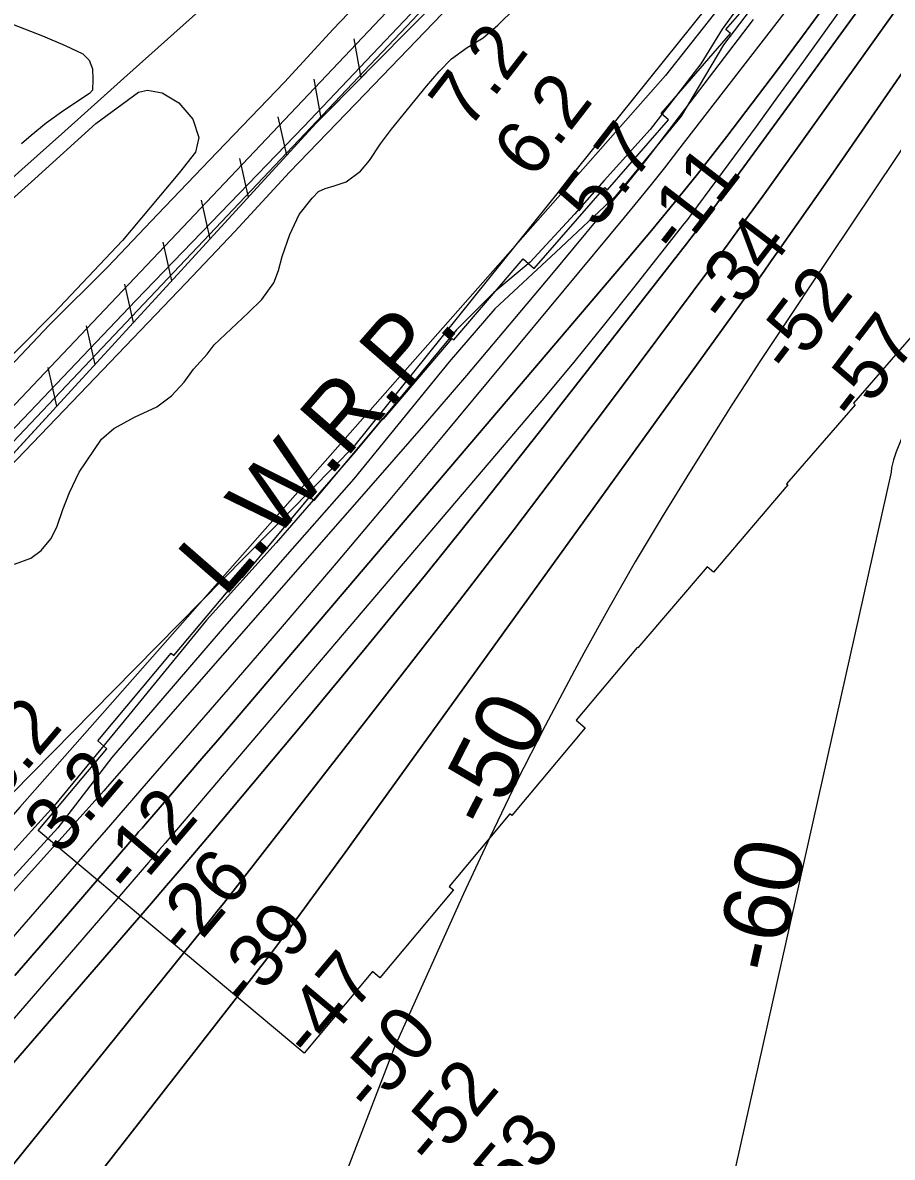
# Model space of a CAD drawing. Extents: x 3683613 to 3738215, y 469626 to 495384.
# Drawn here: x 3706802 to 3707875, y 490870 to 492270 of the extents above; entities that cross this region are included whole.
import ezdxf

# ---------------------------------------------------------------- set-up
doc = ezdxf.new("R2010")
doc.units = 0
for name, color, linetype in [('V-FLOD-BASE', 7, 'Continuous'), ('V-LEVE-TOET', 7, 'Continuous'), ('V-RAIL-TRAK', 7, 'Continuous'), ('V-RIVR-EDGE', 7, 'Continuous'), ('V-RIVR-RANG', 7, 'Continuous'), ('V-RRAP-FSHR', 7, 'Continuous'), ('V-RRAP-RVMT', 7, 'Continuous'), ('V-SITE-VEGE', 7, 'Continuous'), ('V-SURV-LINE', 7, 'Continuous'), ('V-TOPO-DPTH', 7, 'Continuous'), ('V-TOPO-MAJR', 7, 'Continuous'), ('V-TOPO-MAJR-IDEN', 7, 'Continuous'), ('V-TOPO-MINR', 7, 'Continuous'), ('V-TOPO-MINR-IDEN', 7, 'Continuous'), ('V-TOPO-WATR', 7, 'Continuous'), ('V-TOPO-WATR-IDEN', 7, 'Continuous')]:
    doc.layers.add(name, color=color, linetype=linetype)

msp = doc.modelspace()

# ---------------------------------------------------------------- linework, layer by layer
at = {"layer": 'V-FLOD-BASE'}
msp.add_lwpolyline([(3708286.2, 493462), (3708243.2, 493382.4), (3708188, 493281.4), (3708172.1, 493254.6), (3708164.2, 493241.5), (3708154.7, 493230.5), (3708077.6, 493141.8), (3707945.4, 492992.9), (3707825.4, 492856.5), (3707689.1, 492711.9), (3707566.1, 492582.5), (3707434.1, 492444.4), (3707287.9, 492288.3), (3707149.1, 492141.8), (3707057.6, 492047.2), (3706941.7, 491927.4), (3706802.6, 491781.2), (3706658, 491630.1), (3706515.8, 491479), (3706381.8, 491339.7), (3706297.7, 491246.6), (3706239.4, 491176.2)], dxfattribs=at)
at = {"layer": 'V-LEVE-TOET'}
for points in [[(3706235.9, 491264.5), (3706267.4, 491302.3), (3706324, 491366.1), (3706400.2, 491442.8), (3706498.7, 491541.5), (3706582.1, 491630.8), (3706670.5, 491724), (3706771.9, 491830.4), (3706834.7, 491896.8), (3706907.4, 491968.9), (3706968.7, 492033.4), (3707042.1, 492110.4), (3707125.4, 492196.7), (3707185.2, 492261.9), (3707268.9, 492349.7)], [(3707329.9, 492291.5), (3707224.6, 492182.4), (3707131.5, 492085.5), (3707063.9, 492012.6), (3707003.4, 491948.5), (3706882, 491821.8), (3706765.7, 491700.9), (3706632.1, 491561.2), (3706493, 491416.3), (3706361.4, 491279.3), (3706307.5, 491219), (3706261.8, 491158.1), (3706184.9, 491057.9)]]:
    msp.add_lwpolyline(points, dxfattribs=at)
at = {"layer": 'V-RAIL-TRAK'}
msp.add_lwpolyline([(3706238.6, 491571.7), (3706292.3, 491623.1), (3706346.2, 491674.5), (3706405.8, 491729.1), (3706465.2, 491783.8), (3706524.5, 491838.8), (3706581.3, 491890.5), (3706638.3, 491942.2), (3706695.2, 491993.8), (3706748.1, 492041.4), (3706801.2, 492088.8), (3706854.4, 492136.1), (3706927.2, 492201.6), (3707000.1, 492267.1), (3707073.1, 492332.3)], dxfattribs=at)
at = {"layer": 'V-RIVR-EDGE'}
msp.add_lwpolyline([(3707740.7, 492340), (3707666.7, 492242.9), (3707614.8, 492154.8), (3707533.5, 492055.9), (3707460.1, 491987.1), (3707384.9, 491917), (3707328.3, 491851.7), (3707210.9, 491707.3), (3707128.4, 491613.9), (3707048.3, 491521.6), (3706912.3, 491363.5), (3706845.4, 491276.6), (3706772, 491196.4), (3706735.3, 491170.6), (3706696.9, 491169.5), (3706676.5, 491176.2), (3706656.7, 491169.6), (3706632.6, 491143.3), (3706580.2, 491072), (3706508.5, 490992.9), (3706446.5, 490918.6), (3706379.7, 490843.1), (3706301.4, 490759.3), (3706158.2, 490590.3)], dxfattribs=at)
at = {"layer": 'V-RRAP-FSHR'}
for p, q in [((3707219.7, 492202), (3707211, 492250)), ((3707170.5, 492152.2), (3707161.8, 492200.2)), ((3707128, 492106.4), (3707117.5, 492154.1)), ((3707080.7, 492054.8), (3707070.2, 492102.5)), ((3707033.4, 492003.2), (3707022.9, 492050.9)), ((3706986.1, 491951.6), (3706975.6, 491999.2)), ((3706938.8, 491900), (3706928.3, 491947.6)), ((3706891.6, 491848.4), (3706881, 491896)), ((3706844.3, 491796.7), (3706833.7, 491844.4))]:
    msp.add_line(p, q, dxfattribs=at)
for points in [[(3708408.8, 493463.4), (3708247.4, 493201.2), (3708057.3, 492892.1), (3707832.1, 492505.1), (3707595.2, 492204.9), (3706798.8, 491302), (3705683.7, 490020.5), (3704538.2, 488647.3), (3704536.6, 488645)], [(3707787.1, 492776), (3707161.5, 492143)], [(3707226.5, 492208.8), (3707161.5, 492143), (3707164.1, 492145.7), (3706835.3, 491787), (3706682.1, 491620.2)], [(3707164.1, 492145.7), (3706835.3, 491787), (3706262.1, 491163.1), (3705760.6, 490512.5)]]:
    msp.add_lwpolyline(points, dxfattribs=at)
at = {"layer": 'V-RRAP-RVMT'}
for p, q in [((3707669.9, 492261.6), (3707756.5, 492361.3)), ((3707675.6, 492256.6), (3707669.9, 492261.6)), ((3707590, 492158), (3707675.6, 492256.6)), ((3707523.9, 492063.8), (3707599, 492150.2)), ((3707599, 492150.2), (3707590, 492158)), ((3707433.4, 491966.8), (3707520.4, 492066.8)), ((3707520.4, 492066.8), (3707523.9, 492063.8)), ((3707334.3, 491878.6), (3707419.6, 491978.5)), ((3707419.6, 491978.5), (3707433.4, 491966.8)), ((3707910.7, 491896.7), (3707827.1, 491800.4)), ((3707247.5, 491780.9), (3707332.3, 491880.3)), ((3707332.3, 491880.3), (3707334.3, 491878.6)), ((3707829.3, 491798.5), (3707744.6, 491701.1)), ((3707827.1, 491800.4), (3707829.3, 491798.5)), ((3707161.9, 491680.6), (3707246.6, 491781.7)), ((3707246.6, 491781.7), (3707247.5, 491780.9)), ((3707744.6, 491701.1), (3707746.4, 491699.6)), ((3707746.4, 491699.6), (3707654.5, 491591.9)), ((3707073, 491585.2), (3707156.7, 491685)), ((3707156.7, 491685), (3707161.9, 491680.6)), ((3707646.7, 491598.5), (3707561.3, 491498.5)), ((3707654.5, 491591.9), (3707646.7, 491598.5)), ((3706988.7, 491489.2), (3707070.8, 491587.1)), ((3707070.8, 491587.1), (3707073, 491585.2)), ((3706894.8, 491383.7), (3706985.5, 491491.9)), ((3706985.5, 491491.9), (3706988.7, 491489.2)), ((3707560.5, 491499.2), (3707485.3, 491409.4)), ((3707561.3, 491498.5), (3707560.5, 491499.2)), ((3707485.3, 491409.4), (3707496.4, 491400.1)), ((3707496.4, 491400.1), (3707405.6, 491291.8)), ((3706906, 491374.2), (3706894.8, 491383.7)), ((3706821.4, 491273.4), (3706906, 491374.2)), ((3707403.4, 491293.6), (3707328.4, 491204.3)), ((3707405.6, 491291.8), (3707403.4, 491293.6)), ((3707149.4, 490998.4), (3706821.4, 491273.4)), ((3707333.7, 491199.9), (3707243, 491091.6)), ((3707328.4, 491204.3), (3707333.7, 491199.9)), ((3707234, 491099.2), (3707149.4, 490998.4)), ((3707243, 491091.6), (3707234, 491099.2))]:
    msp.add_line(p, q, dxfattribs=at)
at = {"layer": 'V-SITE-VEGE'}
for points in [[(3707687.3, 492292.7), (3707665.3, 492262.2), (3707638.8, 492219.1), (3707614.1, 492187.1), (3707576.5, 492138.4), (3707519.7, 492075.3), (3707482.9, 492033.9), (3707428.2, 491974.7), (3707383.4, 491937.2), (3707337.3, 491890.9), (3707293.8, 491838.5), (3707211.9, 491740), (3707114.8, 491628.2), (3707029.1, 491532.9)], [(3707112.2, 491948.9), (3707117.8, 491964.2), (3707122.3, 491981.5), (3707131.9, 492008.6), (3707143.5, 492033.5), (3707159.5, 492053.7), (3707167, 492061.6), (3707175.5, 492065.4), (3707186.7, 492068.7), (3707201.4, 492073.8), (3707218.9, 492086.7), (3707230.3, 492100), (3707243.7, 492120.5), (3707257.4, 492138.8), (3707300.5, 492191.7), (3707316.2, 492209.9), (3707331.4, 492225.5), (3707350.5, 492239.5), (3707370.3, 492251.5), (3707388.6, 492267), (3707409.7, 492288.2)], [(3706782.2, 492271.1), (3706826.5, 492253.7), (3706854.6, 492241.8), (3706876.5, 492231.5), (3706884.2, 492224), (3706888.2, 492213), (3706888.6, 492199.9), (3706888.4, 492186.8), (3706884.6, 492182.6), (3706852.8, 492161.6), (3706831.1, 492146.2), (3706812.5, 492130.7), (3706800.8, 492120.4)], [(3706755.5, 492022.4), (3706817.3, 492077.5), (3706892.6, 492145.6), (3706945.2, 492184.3), (3706956.2, 492186.9), (3706974.1, 492183.5), (3706994.7, 492171.1), (3707012, 492150.9), (3707019.5, 492128.5), (3707015.3, 492110.2), (3706995.8, 492085), (3706925.3, 492001.2), (3706840.7, 491911.7), (3706712.1, 491782.1)], [(3706792.3, 491601.8), (3706812.4, 491609.2), (3706824.9, 491618.6), (3706837, 491633.1), (3706844.2, 491647.6), (3706851.8, 491669.4), (3706859.8, 491690.5), (3706872.1, 491715.3), (3706899.6, 491756.1), (3706914.8, 491769.3), (3706940.1, 491783.2), (3706967.9, 491795.9), (3706985.9, 491809.5), (3707001.5, 491826.6), (3707012.9, 491842.6), (3707029.7, 491861.2), (3707038.4, 491872.6), (3707080.5, 491912), (3707097.3, 491928.3), (3707112.2, 491948.9)], [(3707029.1, 491532.9), (3706933.1, 491415.4), (3706841.1, 491303.5), (3706781.6, 491237.8), (3706746.9, 491207.2), (3706728.3, 491198.6), (3706709, 491193.5), (3706684.3, 491190.4), (3706663.1, 491189.9), (3706651.9, 491185.1), (3706637.8, 491171.4), (3706605, 491134.6), (3706577.3, 491087.6), (3706557.3, 491060.2), (3706538.5, 491039.3), (3706520.9, 491021.9), (3706507.2, 491005.9), (3706462.2, 490952.3), (3706436.7, 490923), (3706415.6, 490897.5), (3706394.8, 490873.2), (3706373.2, 490845.1)]]:
    msp.add_lwpolyline(points, dxfattribs=at)
at = {"layer": 'V-SURV-LINE'}
for points in [[(3706289.9, 491268.5), (3707760.8, 492821.7)], [(3707782.6, 492801.1), (3706311.7, 491247.9)]]:
    msp.add_lwpolyline(points, dxfattribs=at)
at = {"layer": 'V-TOPO-DPTH'}
for points in [[(3706661.1, 490700.7), (3707034.7, 491164.1), (3707042.3, 491173.5), (3707049.9, 491183), (3707057.4, 491192.6), (3707064.9, 491202.2), (3707273.5, 491469.8), (3707341, 491557), (3707408.2, 491644.4), (3707474.8, 491732.3), (3707541.1, 491820.4), (3707629.6, 491938.9), (3707651.2, 491968.1), (3707672.8, 491997.3), (3707694.1, 492026.7), (3707715.3, 492056.2), (3708077.2, 492562.9)], [(3706661.1, 490700.7), (3707034.7, 491164.1), (3707042.3, 491173.5), (3707049.9, 491183), (3707057.4, 491192.6), (3707064.9, 491202.2), (3707273.5, 491469.8), (3707341, 491557), (3707408.2, 491644.4), (3707474.8, 491732.3), (3707541.1, 491820.4), (3707629.6, 491938.9), (3707651.2, 491968.1), (3707672.8, 491997.3), (3707694.1, 492026.7), (3707715.3, 492056.2), (3708077.2, 492562.9)], [(3706486.5, 490634.9), (3706961.3, 491183.7), (3706979.8, 491205.2), (3706998.2, 491226.8), (3707016.5, 491248.4), (3707034.8, 491270.1), (3707149.6, 491407.1), (3707224.8, 491497.7), (3707299.3, 491588.8), (3707373, 491680.6), (3707445.9, 491773), (3707621.1, 491997), (3707630.8, 492009.6), (3707640.4, 492022.2), (3707650, 492034.9), (3707659.4, 492047.6), (3707757.1, 492181), (3707815.1, 492260.7), (3707872.8, 492340.6)], [(3707872.8, 492340.6), (3707815.1, 492260.7), (3707757.1, 492181), (3707659.4, 492047.6), (3707650, 492034.9), (3707640.4, 492022.2), (3707630.8, 492009.6), (3707621.1, 491997), (3707445.9, 491773), (3707373, 491680.6), (3707299.3, 491588.8), (3707224.8, 491497.7), (3707149.6, 491407.1), (3707034.8, 491270.1), (3707016.5, 491248.4), (3706998.2, 491226.8), (3706979.8, 491205.2), (3706961.3, 491183.7), (3706486.5, 490634.9)], [(3707795, 492295.3), (3707764.4, 492253.5), (3707733.5, 492211.9), (3707702.3, 492170.6), (3707670.8, 492129.5), (3707662.3, 492118.6), (3707634.6, 492083.3), (3707606.6, 492048.3), (3707578, 492013.7), (3707549.2, 491979.3), (3707062.2, 491407.5), (3707042.8, 491384.8), (3707023.4, 491362.1), (3707003.9, 491339.4), (3706984.4, 491316.8), (3706953.7, 491281.2), (3706949.5, 491276.3), (3706945.3, 491271.5), (3706941.2, 491266.7), (3706937, 491261.9), (3706843.4, 491153.2), (3706792.5, 491094.1)], [(3706792.5, 491094.1), (3706843.4, 491153.2), (3706937, 491261.9), (3706941.2, 491266.7), (3706945.3, 491271.5), (3706949.5, 491276.3), (3706953.7, 491281.2), (3706984.4, 491316.8), (3707003.9, 491339.4), (3707023.4, 491362.1), (3707042.8, 491384.8), (3707062.2, 491407.5), (3707549.2, 491979.3), (3707578, 492013.7), (3707606.6, 492048.3), (3707634.6, 492083.3), (3707662.3, 492118.6), (3707670.8, 492129.5), (3707702.3, 492170.6), (3707733.5, 492211.9), (3707764.4, 492253.5), (3707795, 492295.3)], [(3707949.4, 492299.2), (3707911.1, 492242.9), (3707872.5, 492186.8), (3707833.8, 492130.8), (3707795, 492074.9), (3707733.1, 491986.3), (3707725, 491974.8), (3707716.9, 491963.4), (3707708.8, 491951.9), (3707700.6, 491940.5), (3707221.2, 491275.2), (3707203.5, 491250.7), (3707185.7, 491226.2), (3707167.8, 491201.8), (3707149.9, 491177.5), (3707118.9, 491135.4), (3707116.5, 491132.1), (3707114, 491128.8), (3707111.5, 491125.5), (3707109, 491122.3), (3706947.9, 490915.5), (3706880.5, 490829.1)], [(3706880.5, 490829.1), (3706947.9, 490915.5), (3707109, 491122.3), (3707111.5, 491125.5), (3707114, 491128.8), (3707116.5, 491132.1), (3707118.9, 491135.4), (3707149.9, 491177.5), (3707167.8, 491201.8), (3707185.7, 491226.2), (3707203.5, 491250.7), (3707221.2, 491275.2), (3707700.6, 491940.5), (3707708.8, 491951.9), (3707716.9, 491963.4), (3707725, 491974.8), (3707733.1, 491986.3), (3707795, 492074.9), (3707833.8, 492130.8), (3707872.5, 492186.8), (3707911.1, 492242.9), (3707949.4, 492299.2)], [(3707703.5, 492274), (3707576.4, 492107.6), (3707567.6, 492096.3), (3707558.7, 492085), (3707549.7, 492073.9), (3707540.6, 492062.8), (3707454.8, 491959.5), (3707402.4, 491897.1), (3707349.8, 491834.9), (3707296.6, 491773.1), (3707243.2, 491711.6), (3706909.3, 491330.2), (3706902.2, 491322.1), (3706895.1, 491314), (3706887.9, 491306), (3706880.7, 491298), (3706813.2, 491223), (3706772.1, 491177.6), (3706730.7, 491132.4), (3706689.1, 491087.5), (3706647.2, 491042.8), (3706307.2, 490682)]]:
    msp.add_lwpolyline(points, dxfattribs=at)
at = {"layer": 'V-TOPO-MAJR'}
msp.add_lwpolyline([(3708071.8, 492390.8), (3707770.6, 491940.3), (3707766.6, 491934.3), (3707762.6, 491928.3), (3707758.5, 491922.2), (3707754.5, 491916.2), (3707728.1, 491876.5), (3707711, 491850.6), (3707694.1, 491824.5), (3707677.3, 491798.4), (3707660.7, 491772.1), (3707625, 491715.2), (3707591.2, 491660.2), (3707558.1, 491604.7), (3707526, 491548.6), (3707494.6, 491492.1), (3707482.9, 491470.5), (3707446.9, 491402.4), (3707412, 491333.9), (3707378.5, 491264.6), (3707346.1, 491194.9), (3707260.4, 491004.9), (3706913.5, 490103.4)], dxfattribs=at)
at = {"layer": 'V-TOPO-MINR'}
for points in [[(3703526.8, 486823.3), (3703790, 487309.4), (3703966.9, 487651.7), (3704039, 487795.3), (3704272.3, 488190.6), (3704393.6, 488401.4), (3704686.1, 488823.6), (3704808.1, 488972.6), (3705230.4, 489491.5), (3705789.2, 490133.3), (3706218.2, 490692.7), (3706565.7, 491091.7), (3706913.7, 491445.5), (3707212.4, 491748.8), (3708082.6, 492832.1), (3708175.9, 492987.8), (3708369.8, 493297.1), (3708461.1, 493464)], [(3708170.7, 492836.8), (3707610.1, 492111.9), (3707593.9, 492091.1), (3707577.6, 492070.5), (3707561, 492050.1), (3707544.4, 492029.8), (3707321, 491760.5), (3707255.2, 491681.6), (3707189.1, 491603.1), (3707122.4, 491525.1), (3707055.4, 491447.3), (3706957.1, 491333.9), (3706939, 491313.1), (3706920.9, 491292.2), (3706902.8, 491271.3), (3706884.7, 491250.5), (3706455.1, 490756.3)], [(3708176.5, 492797), (3707786.6, 492252), (3707760.2, 492215.3), (3707733.7, 492178.6), (3707707.1, 492142.1), (3707680.3, 492105.6), (3707635, 492044.1), (3707630.8, 492038.5), (3707626.6, 492032.8), (3707622.3, 492027.3), (3707617.9, 492021.7), (3707555.7, 491942.7), (3707520, 491897.9), (3707483.9, 491853.4), (3707447.3, 491809.3), (3707410.4, 491765.4), (3706984.8, 491265.7), (3706978, 491257.7), (3706971.1, 491249.7), (3706964.3, 491241.7), (3706957.4, 491233.7), (3706867.2, 491129.1), (3706815.2, 491068.8), (3706763.1, 491008.6)], [(3708077.2, 492562.9), (3707715.3, 492056.2), (3707694.1, 492026.7), (3707672.8, 491997.3), (3707651.2, 491968.1), (3707629.6, 491938.9), (3707541.1, 491820.4), (3707474.8, 491732.3), (3707408.2, 491644.4), (3707341, 491557), (3707273.5, 491469.8), (3707064.9, 491202.2), (3707057.4, 491192.6), (3707049.9, 491183), (3707042.3, 491173.5), (3707034.7, 491164.1), (3706661.1, 490700.7)], [(3707872.8, 492340.6), (3707815.1, 492260.7), (3707757.1, 492181), (3707659.4, 492047.6), (3707650, 492034.9), (3707640.4, 492022.2), (3707630.8, 492009.6), (3707621.1, 491997), (3707445.9, 491773), (3707373, 491680.6), (3707299.3, 491588.8), (3707224.8, 491497.7), (3707149.6, 491407.1), (3707034.8, 491270.1), (3707016.5, 491248.4), (3706998.2, 491226.8), (3706979.8, 491205.2), (3706961.3, 491183.7), (3706486.5, 490634.9)], [(3708112.5, 492306.1), (3708080.7, 492244.1), (3708050, 492181.4), (3708003.5, 492082.8), (3707997.3, 492068.8), (3707991.5, 492054.6), (3707986.2, 492040.2), (3707981.4, 492025.6), (3707976.8, 492011), (3707972.2, 491996.4), (3707967.3, 491981.8), (3707962.4, 491967.2), (3707924.7, 491857.8), (3707917.1, 491836.4), (3707909.3, 491815.1), (3707901.3, 491794), (3707893, 491772.9), (3707880, 491740.6), (3707878.2, 491735.7), (3707876.5, 491730.7), (3707875.2, 491725.7), (3707874, 491720.6), (3707873.7, 491715.6), (3707642.1, 490681.9)], [(3707795, 492295.3), (3707764.4, 492253.5), (3707733.5, 492211.9), (3707702.3, 492170.6), (3707670.8, 492129.5), (3707662.3, 492118.6), (3707634.6, 492083.3), (3707606.6, 492048.3), (3707578, 492013.7), (3707549.2, 491979.3), (3707062.2, 491407.5), (3707042.8, 491384.8), (3707023.4, 491362.1), (3707003.9, 491339.4), (3706984.4, 491316.8), (3706953.7, 491281.2), (3706949.5, 491276.3), (3706945.3, 491271.5), (3706941.2, 491266.7), (3706937, 491261.9), (3706843.4, 491153.2), (3706792.5, 491094.1)], [(3707949.4, 492299.2), (3707911.1, 492242.9), (3707872.5, 492186.8), (3707833.8, 492130.8), (3707795, 492074.9), (3707733.1, 491986.3), (3707725, 491974.8), (3707716.9, 491963.4), (3707708.8, 491951.9), (3707700.6, 491940.5), (3707221.2, 491275.2), (3707203.5, 491250.7), (3707185.7, 491226.2), (3707167.8, 491201.8), (3707149.9, 491177.5), (3707118.9, 491135.4), (3707116.5, 491132.1), (3707114, 491128.8), (3707111.5, 491125.5), (3707109, 491122.3), (3706947.9, 490915.5), (3706880.5, 490829.1)]]:
    msp.add_lwpolyline(points, dxfattribs=at)
at = {"layer": 'V-TOPO-WATR'}
msp.add_lwpolyline([(3707703.5, 492274), (3707576.4, 492107.6), (3707567.6, 492096.3), (3707558.7, 492085), (3707549.7, 492073.9), (3707540.6, 492062.8), (3707454.8, 491959.5), (3707402.4, 491897.1), (3707349.8, 491834.9), (3707296.6, 491773.1), (3707243.2, 491711.6), (3706909.3, 491330.2), (3706902.2, 491322.1), (3706895.1, 491314), (3706887.9, 491306), (3706880.7, 491298), (3706813.2, 491223), (3706772.1, 491177.6), (3706730.7, 491132.4), (3706689.1, 491087.5), (3706647.2, 491042.8), (3706307.2, 490682)], dxfattribs=at)

# ---------------------------------------------------------------- texts
at = {"layer": 'V-RIVR-RANG'}
for s, rotation, p in [('7.2', 52.2983, (3707351.9, 492136.2)), ('6.2', 52.2983, (3707431.2, 492075.2)), ('5.7', 52.2983, (3707510.5, 492014.2)), ('-11', 52.2983, (3707611, 491980.8)), ('-34', 52.5767, (3707671.7, 491895.1)), ('-52', 52.5767, (3707750.1, 491833.1)), ('-57', 52.5767, (3707831, 491774.2)), ('6.2', 49.6183, (3706772.5, 491305.7)), ('3.2', 49.6183, (3706848.9, 491241.1)), ('-12', 49.6183, (3706937, 491190.3)), ('-26', 49.9042, (3707004.5, 491114.8)), ('-39', 49.9042, (3707080.7, 491050)), ('-47', 49.9042, (3707159.2, 490988)), ('-50', 49.9042, (3707233.7, 490921.2)), ('-52', 49.9042, (3707308.9, 490855.2)), ('-53', 49.9042, (3707384.9, 490790.2))]:
    msp.add_text(s, height=67, rotation=rotation, dxfattribs=at).set_placement(p)
at = {"layer": 'V-TOPO-MAJR-IDEN'}
msp.add_text('-50', height=83, rotation=62.979, dxfattribs=at).set_placement((3707379.9, 491271))
at = {"layer": 'V-TOPO-MINR-IDEN'}
msp.add_text('-60', height=83, rotation=77.3695, dxfattribs=at).set_placement((3707734.4, 491094))
at = {"layer": 'V-TOPO-WATR-IDEN'}
msp.add_text('L.W.R.P.', height=83, rotation=48.903, dxfattribs=at).set_placement((3707051, 491559.6))

doc.saveas('drawing.dxf')
